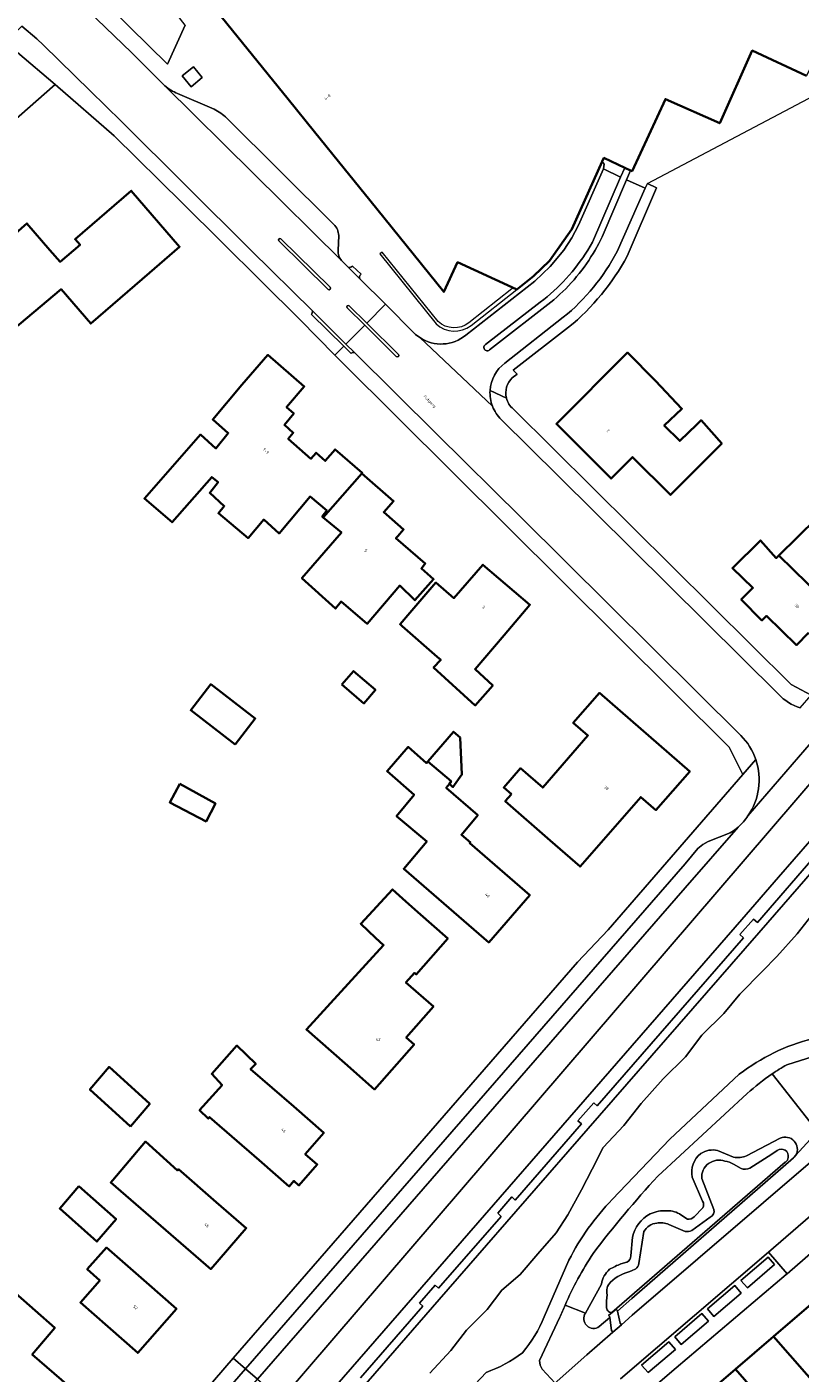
# Model space of a CAD drawing. Header units: metres. Extents: x 197700 to 204338, y 317132 to 325229.
# Tile 699 of 1056: x 202374 to 202471, y 319359 to 319528. Entities that reach past the tile are written whole.
import ezdxf
from ezdxf.enums import TextEntityAlignment as Align

# ---------------------------------------------------------------- set-up
doc = ezdxf.new("R2010")
doc.units = ezdxf.units.M
for name, color, linetype, lineweight in [('B-WE-GR-BEPLANTING_CULTUUR_BODEMBEDEKKER-GV', 90, 'Continuous', 18), ('B-WE-GR-BEPLANTING_CULTUUR_BOSPLANTSOEN-GV', 90, 'Continuous', 18), ('B-WE-GR-BEPLANTING_CULTUUR_HEESTERS-GV', 90, 'Continuous', 18), ('B-WE-GR-BEPLANTING_CULTUUR_VASTE PLANTENVAK-GV', 90, 'Continuous', 18), ('B-WE-IE-TERREINAFSCHEIDING_KUNSTMATIG_MUUR-G', 90, 'IE-TERREINAFSCHEIDING-KUNSTMATIG-DICHT', 18), ('B-WE-OG-BEBOUWING-GV', 7, 'Continuous', 35), ('B-WE-OG-BEBOUWING-T18', 10, 'Continuous', 18), ('B-WE-OG-TERREIN_CULTUURSCHEIDING-GV', 7, 'Continuous', 18), ('B-WE-OG-TERREIN_ERF-GV', 7, 'Continuous', 18), ('B-WE-OG-TOPOGRAFIE-T18', 10, 'Continuous', 18), ('B-WE-OG-WATER_MEER-GV', 140, 'Continuous', 18), ('B-WE-VH-ONVERHARD-GV', 252, 'Continuous', 18), ('B-WE-VH-VERHARDING_ASFALT-GV', 252, 'Continuous', 18), ('B-WE-VH-VERHARDING_BETONSTRAATSTEEN-GV', 252, 'Continuous', 18), ('B-WE-VH-VERHARDING_GESLOTEN-GV', 252, 'Continuous', 18), ('B-WE-VH-VERHARDING_OPEN-GV', 252, 'Continuous', 18), ('B-WE-VH-VERHARDING_STRAATBAKSTEEN-GV', 252, 'Continuous', 18), ('B-WE-VH-VERHARDING_TEGEL-GV', 252, 'Continuous', 18)]:
    doc.layers.add(name, color=color, linetype=linetype, lineweight=lineweight)
doc.styles.add('NLCS-ISO-M200-T18', font='NLCS-ISO.ttf', dxfattribs={"height": 0.36})
doc.linetypes.add('IE-TERREINAFSCHEIDING-KUNSTMATIG-DICHT', pattern='A,8,-1,[82,NLCS.SHX,S=0.75,R=90,X=0,Y=0],-1', length=10)

msp = doc.modelspace()

# ---------------------------------------------------------------- linework, layer by layer
at = {"layer": 'B-WE-GR-BEPLANTING_CULTUUR_BODEMBEDEKKER-GV'}
for points in [[(202467.813, 319396.549), (202473.531, 319389.329), (202475.011, 319387.461), (202486.986, 319397.719), (202488.525, 319399)], [(202476.302, 319399.776), (202469.674, 319397.713)], [(202468.843, 319388.491), (202464.611, 319386.275)], [(202462.988, 319386.091), (202460.981, 319386.927)], [(202465.033, 319384.73), (202467.802, 319386.466), (202468.454, 319386.949)], [(202469.531, 319385.501), (202469.451, 319385.46), (202447.681, 319366.609)], [(202448.394, 319366.784), (202450.195, 319368.338), (202470.506, 319386.015), (202470.616, 319386.117), (202470.785, 319386.307), (202470.8, 319386.332), (202470.814, 319386.358)], [(202462.966, 319385.226), (202463.928, 319384.658)], [(202457.798, 319383.576), (202459.098, 319380.556)], [(202460.496, 319379.543), (202458.982, 319383.418)], [(202459.111, 319379.748), (202458.052, 319378.598)], [(202457.193, 319378.31), (202456.372, 319378.858)], [(202457.748, 319376.877), (202460.048, 319378.568)], [(202451.096, 319372.741), (202451.73, 319376.748)], [(202454.851, 319377.637), (202456.909, 319376.766)], [(202450.272, 319376.06), (202450.069, 319373.701)], [(202449.593, 319372.934), (202448.838, 319372.717)], [(202450.184, 319371.808), (202450.688, 319372.063)], [(202446.398, 319370.164), (202444.387, 319366.527)], [(202446.116, 319364.819), (202447.448, 319365.968), (202447.436, 319366.064), (202447.287, 319366.23), (202448.224, 319367.03), (202448.369, 319366.898), (202448.394, 319366.784)]]:
    msp.add_lwpolyline(points, dxfattribs=at)
for points in [[(202469.674, 319397.713, 0.0201383), (202467.813, 319396.549)], [(202470.814, 319386.358, 0.7144084), (202468.843, 319388.491)], [(202458.876, 319386.552, 0.2993968), (202457.798, 319383.576)], [(202460.981, 319386.927, 0.2155554), (202458.876, 319386.552)], [(202468.454, 319386.949, -0.6780835), (202469.848, 319386.049)], [(202458.982, 319383.418, -0.5433493), (202461.908, 319385.595)], [(202461.908, 319385.595, -0.0894591), (202462.966, 319385.226)], [(202464.611, 319386.275, -0.1405601), (202462.988, 319386.091)], [(202463.928, 319384.658, 0.1771561), (202465.033, 319384.73)], [(202469.848, 319386.049, -0.2071468), (202469.531, 319385.501)], [(202459.098, 319380.556, -0.2958369), (202459.111, 319379.748)], [(202452.498, 319378.974, 0.2134917), (202450.272, 319376.06)], [(202454.654, 319379.374, 0.1219705), (202452.498, 319378.974)], [(202456.372, 319378.858, 0.1594404), (202454.654, 319379.374)], [(202458.052, 319378.598, -0.1909217), (202457.193, 319378.31)], [(202460.048, 319378.568, 0.3906769), (202460.496, 319379.543)], [(202451.73, 319376.748, -0.2582111), (202453.332, 319377.817)], [(202453.332, 319377.817, -0.1734703), (202454.851, 319377.637)], [(202456.909, 319376.766, 0.1399997), (202457.748, 319376.877)], [(202450.069, 319373.701, -0.3493618), (202449.593, 319372.934)], [(202447.408, 319372.033, 0.1703363), (202446.398, 319370.164)], [(202448.838, 319372.717, 0.0254368), (202447.408, 319372.033)], [(202447.526, 319370.424, -0.1242047), (202450.184, 319371.808)], [(202450.688, 319372.063, 0.1526008), (202451.096, 319372.741)], [(202447.11, 319368.81, -0.2718073), (202447.526, 319370.424)], [(202447.027, 319367.309, -0.0472678), (202447.11, 319368.81)], [(202444.387, 319366.527, 0.8411558), (202446.116, 319364.819)], [(202447.681, 319366.609, -0.4815833), (202447.027, 319367.309)]]:
    msp.add_lwpolyline(points, format="xyb", dxfattribs=at)
for points in [[(202448.394, 319366.784), (202448.733, 319365.257), (202448.893, 319365.069), (202450.26, 319366.258), (202475.011, 319387.461), (202473.531, 319389.329), (202470.814, 319386.358), (202470.8, 319386.332), (202470.785, 319386.307), (202470.616, 319386.117), (202470.506, 319386.015), (202450.195, 319368.338)], [(202448.394, 319366.784), (202448.369, 319366.898), (202448.224, 319367.03), (202447.287, 319366.23), (202447.436, 319366.064), (202447.448, 319365.968), (202447.652, 319364.326), (202447.809, 319364.126), (202448.893, 319365.069), (202448.733, 319365.257)]]:
    msp.add_lwpolyline(points, close=True, dxfattribs=at)
at = {"layer": 'B-WE-GR-BEPLANTING_CULTUUR_BOSPLANTSOEN-GV'}
for points in [[(202475.15, 319424.607), (202466.172, 319414.28), (202446.144, 319391.34), (202435.648, 319379.26), (202426, 319368.214), (202416.266, 319356.999)], [(202424.824, 319358.975), (202427.455, 319361.808), (202429.435, 319364.389), (202432.017, 319366.975), (202433.889, 319369.385), (202436.181, 319371.387), (202438.401, 319373.952), (202440.715, 319376.618), (202442.156, 319378.877), (202443.893, 319381.988), (202445.203, 319384.577), (202446.622, 319387.296), (202449.207, 319390.091), (202451.359, 319392.858), (202454.152, 319395.915), (202456.964, 319398.698), (202459.012, 319401.409), (202461.777, 319404.154), (202463.757, 319406.579), (202466.611, 319409.434), (202468.409, 319411.311), (202470.992, 319414.154), (202472.829, 319416.465)]]:
    msp.add_lwpolyline(points, dxfattribs=at)
at = {"layer": 'B-WE-GR-BEPLANTING_CULTUUR_HEESTERS-GV'}
for points in [[(202467.813, 319396.549, 0.0362305), (202464.7, 319394.079)], [(202468.843, 319388.491, -0.7144084), (202470.814, 319386.358)], [(202457.798, 319383.576, -0.2993968), (202458.876, 319386.552)], [(202458.876, 319386.552, -0.2155554), (202460.981, 319386.927)], [(202462.988, 319386.091, 0.1405601), (202464.611, 319386.275)], [(202453.472, 319383.709, 0.0245417), (202445.342, 319373.995)], [(202459.111, 319379.748, 0.2958369), (202459.098, 319380.556)], [(202450.272, 319376.06, -0.2134917), (202452.498, 319378.974)], [(202452.498, 319378.974, -0.1219705), (202454.654, 319379.374)], [(202454.654, 319379.374, -0.1594404), (202456.372, 319378.858)], [(202457.193, 319378.31, 0.1909217), (202458.052, 319378.598)], [(202445.342, 319373.995, 0.0429588), (202441.816, 319367.517)], [(202449.593, 319372.934, 0.3493618), (202450.069, 319373.701)], [(202446.398, 319370.164, -0.1703363), (202447.408, 319372.033)], [(202447.408, 319372.033, -0.0254368), (202448.838, 319372.717)], [(202441.816, 319367.517, 0.0092169), (202441.182, 319365.991)], [(202446.116, 319364.819, -0.8411558), (202444.387, 319366.527)], [(202438.626, 319360.56, 0.1575329), (202438.943, 319359.496)]]:
    msp.add_lwpolyline(points, format="xyb", dxfattribs=at)
for points in [[(202470.814, 319386.358), (202473.531, 319389.329), (202467.813, 319396.549)], [(202464.7, 319394.079), (202453.472, 319383.709)], [(202464.611, 319386.275), (202468.843, 319388.491)], [(202460.981, 319386.927), (202462.988, 319386.091)], [(202459.098, 319380.556), (202457.798, 319383.576)], [(202458.052, 319378.598), (202459.111, 319379.748)], [(202456.372, 319378.858), (202457.193, 319378.31)], [(202450.069, 319373.701), (202450.272, 319376.06)], [(202448.838, 319372.717), (202449.593, 319372.934)], [(202441.816, 319367.517), (202444.387, 319366.527), (202446.398, 319370.164)], [(202444.387, 319366.527), (202441.816, 319367.517)], [(202441.182, 319365.991), (202438.626, 319360.56)], [(202438.943, 319359.496), (202440.556, 319357.725), (202440.807, 319357.959), (202444.539, 319361.282), (202447.809, 319364.126), (202447.652, 319364.326), (202447.448, 319365.968), (202446.116, 319364.819)]]:
    msp.add_lwpolyline(points, dxfattribs=at)
at = {"layer": 'B-WE-GR-BEPLANTING_CULTUUR_VASTE PLANTENVAK-GV'}
msp.add_lwpolyline([(202394.097, 319528.227), (202388.531, 319535.481), (202384.762, 319530.327), (202391.881, 319523.356)], close=True, dxfattribs=at)
at = {"layer": 'B-WE-IE-TERREINAFSCHEIDING_KUNSTMATIG_MUUR-G'}
for points in [[(202384.762, 319530.327), (202391.881, 319523.356), (202394.097, 319528.227)], [(202452.169, 319508.358), (202480.661, 319523.395), (202482.838, 319527.994)], [(202425.876, 319491.039), (202418.857, 319499.742), (202418.564, 319499.501), (202425.617, 319490.717)], [(202435.15, 319495.316), (202435.117, 319495.11), (202429.744, 319490.855)], [(202430.022, 319490.507), (202435.743, 319495.043)]]:
    msp.add_lwpolyline(points, dxfattribs=at)
for points in [[(202425.617, 319490.717, 0.3541498), (202430.022, 319490.507)], [(202429.744, 319490.855, -0.3696998), (202425.876, 319491.039)]]:
    msp.add_lwpolyline(points, format="xyb", dxfattribs=at)
at = {"layer": 'B-WE-OG-BEBOUWING-GV'}
msp.add_lwpolyline([(202396.803, 319531.589), (202407.024, 319518.95), (202410.344, 319514.845), (202414.055, 319510.255), (202417.301, 319506.241), (202426.596, 319494.747), (202428.312, 319498.469), (202435.15, 319495.316), (202435.743, 319495.043), (202437.846, 319496.716), (202439.846, 319498.66), (202442.66, 319502.599), (202446.498, 319511.11), (202446.699, 319511.555), (202449.321, 319510.337), (202450.039, 319510.004), (202450.235, 319509.913), (202454.417, 319518.957), (202461.256, 319515.917), (202465.34, 319525.044), (202472.153, 319521.88)], dxfattribs=at)
for points in [[(202389.616, 319497.137), (202393.401, 319500.405), (202387.322, 319507.444), (202380.272, 319501.355), (202380.892, 319500.653), (202378.389, 319498.528), (202377.112, 319500), (202374.213, 319503.338), (202370.369, 319500), (202369.798, 319499.505), (202369.456, 319499.876), (202365.519, 319496.474), (202365.811, 319496.15), (202361.42, 319492.28), (202364.772, 319488.476), (202365.001, 319488.684), (202369.21, 319492.214), (202371.126, 319489.933), (202371.658, 319489.3), (202378.516, 319495.065), (202382.231, 319490.761)], [(202411.452, 319466.42), (202416.283, 319471.927), (202416.35, 319472.013), (202412.938, 319474.961), (202411.703, 319473.53), (202410.54, 319474.55), (202409.885, 319473.802), (202407.043, 319476.308), (202407.686, 319477.058), (202406.576, 319478.039), (202407.748, 319479.476), (202406.848, 319480.272), (202409.047, 319482.872), (202404.498, 319486.83), (202401.216, 319483.059), (202397.555, 319478.73), (202399.521, 319477.023), (202397.952, 319475.084), (202396.005, 319476.836), (202388.979, 319468.794), (202392.457, 319465.823), (202397.447, 319471.485), (202398.229, 319470.843), (202397.192, 319469.509), (202399.001, 319467.854), (202398.285, 319466.959), (202402.006, 319463.834), (202403.961, 319466.162), (202405.901, 319464.423), (202409.799, 319469.051), (202411.89, 319467.307), (202411.326, 319466.525)], [(202458.586, 319472.786), (202461.494, 319475.7), (202458.897, 319478.626), (202458.355, 319478.099), (202456.229, 319476.031), (202454.268, 319477.987), (202456.489, 319480.079), (202453.184, 319483.585), (202449.643, 319487.116), (202440.725, 319478.173), (202447.608, 319471.309), (202450.291, 319473.999), (202455.055, 319469.247)], [(202416.283, 319471.927), (202411.452, 319466.42), (202413.719, 319464.54), (202408.77, 319458.806), (202412.979, 319454.978), (202413.69, 319455.861), (202416.979, 319453.07), (202421.047, 319457.862), (202422.963, 319456.025), (202425.302, 319458.669), (202423.767, 319460.027), (202424.253, 319460.632), (202420.581, 319463.821), (202420.8, 319464.068), (202421.528, 319464.891), (202419.37, 319466.8), (202419.041, 319467.091), (202420.275, 319468.48)], [(202478.007, 319457.654), (202479.535, 319459.212), (202475.788, 319462.889), (202476.348, 319463.46), (202473.743, 319466.015), (202473.44, 319466.312), (202468.669, 319461.643), (202475.866, 319454.613), (202478.437, 319457.232)], [(202472.415, 319451.956), (202472.845, 319451.534), (202475.866, 319454.613), (202468.669, 319461.643), (202468.351, 319461.331), (202466.35, 319463.53), (202462.844, 319460.064), (202465.407, 319457.583), (202463.942, 319456.135), (202466.546, 319453.502), (202467.114, 319454.065), (202470.888, 319450.4)], [(202434.151, 319451.652), (202437.397, 319455.455), (202431.507, 319460.481), (202427.852, 319456.296), (202425.594, 319458.237), (202422.334, 319454.446), (202421.094, 319453.004), (202421.356, 319452.775), (202425.749, 319448.928), (202426.194, 319448.538), (202425.312, 319447.591), (202430.537, 319442.814), (202432.728, 319445.331), (202430.511, 319447.388)], [(202413.797, 319445.446), (202416.554, 319443.076), (202418.004, 319444.763), (202415.247, 319447.132)], [(202400.38, 319437.902), (202402.904, 319441.164), (202397.321, 319445.485), (202394.796, 319442.223)], [(202435.087, 319431.692), (202434.298, 319430.785), (202439.945, 319425.864), (202443.714, 319422.579), (202451.335, 319431.321), (202453.222, 319429.673), (202457.473, 319434.537), (202446.137, 319444.395), (202442.856, 319440.623), (202444.69, 319439.029), (202439.018, 319432.507), (202437.184, 319434.102), (202436.221, 319434.94), (202434.124, 319432.531)], [(202427.316, 319432.968), (202427.736, 319432.573), (202428.853, 319434.147), (202428.629, 319438.79), (202427.797, 319439.512), (202424.578, 319435.767), (202427.498, 319433.306)], [(202433.606, 319422.282), (202429.852, 319425.529), (202429.922, 319425.604), (202428.799, 319426.575), (202430.855, 319429.025), (202426.9, 319432.488), (202427.316, 319432.968), (202427.498, 319433.306), (202424.578, 319435.767), (202424.415, 319435.578), (202422.114, 319437.616), (202419.456, 319434.567), (202422.861, 319431.611), (202420.666, 319428.918), (202424.447, 319425.727), (202421.548, 319422.304), (202428.456, 319416.329), (202432.237, 319413.058), (202437.387, 319419.01)], [(202393.423, 319432.966), (202392.17, 319430.648), (202396.736, 319428.248), (202397.891, 319430.518)], [(202414.139, 319397.914), (202417.894, 319394.612), (202422.849, 319400.247), (202421.873, 319401.105), (202425.283, 319404.998), (202421.837, 319408.03), (202422.9, 319409.239), (202423.125, 319409.041), (202427.088, 319413.546), (202423.333, 319416.848), (202421.817, 319418.181), (202420.133, 319419.712), (202416.15, 319415.416), (202418.002, 319413.628), (202419.016, 319412.737), (202412.352, 319405.452), (202409.327, 319402.145)], [(202407.732, 319392.443), (202402.311, 319397.153), (202402.965, 319397.817), (202400.598, 319400.109), (202397.446, 319396.555), (202398.735, 319395.143), (202395.92, 319391.984), (202397.005, 319390.943), (202397.135, 319391.141), (202403.389, 319385.71), (202407.164, 319382.431), (202407.753, 319383.123), (202408.397, 319382.561), (202410.685, 319385.182), (202409.182, 319386.489), (202411.506, 319389.163)], [(202387.233, 319389.948), (202389.648, 319392.795), (202384.55, 319397.436), (202382.136, 319394.589)], [(202385.001, 319383.227), (202384.747, 319382.93), (202393.534, 319375.314), (202397.312, 319372.039), (202401.782, 319377.194), (202398.004, 319380.469), (202393.254, 319384.586), (202393.121, 319384.443), (202389.129, 319388.053)], [(202380.737, 319382.458), (202378.339, 319379.643), (202383.02, 319375.503), (202385.419, 319378.32)], [(202389.242, 319370.36), (202384.229, 319374.752), (202381.79, 319372.017), (202383.377, 319370.602), (202380.95, 319367.832), (202384.388, 319364.82), (202388.149, 319361.525), (202393.003, 319367.065)], [(202378.564, 319358.138), (202374.893, 319361.344), (202377.707, 319364.675), (202372.805, 319369.036), (202369.229, 319364.848), (202370.936, 319363.298), (202365.442, 319356.426), (202368.267, 319353.875), (202369.165, 319355.072), (202372.964, 319351.752), (202376.741, 319348.452), (202382.33, 319354.849)], [(202472.746, 319367.642), (202468.022, 319363.595), (202474.291, 319356.438), (202476.534, 319358.52), (202475.448, 319359.798), (202477.783, 319361.763), (202475.999, 319363.845)], [(202469.474, 319352.346), (202471.934, 319354.492), (202476.175, 319349.517), (202478.262, 319351.444), (202474.291, 319356.438), (202468.022, 319363.595), (202463.237, 319359.496)], [(202470.558, 319339.977), (202469.172, 319343.245), (202464.848, 319348.31), (202465.008, 319348.45), (202469.474, 319352.346), (202463.237, 319359.496), (202458.733, 319355.637), (202455.388, 319352.771), (202462.587, 319336.459), (202467.178, 319338.485)]]:
    msp.add_lwpolyline(points, close=True, dxfattribs=at)
at = {"layer": 'B-WE-OG-TERREIN_CULTUURSCHEIDING-GV'}
for points in [[(202416.266, 319356.999), (202426, 319368.214), (202435.648, 319379.26), (202446.144, 319391.34), (202466.172, 319414.28), (202475.15, 319424.607), (202474.691, 319425.019), (202487.272, 319439.411), (202490.06, 319442.518), (202490.512, 319442.165), (202500.504, 319453.292), (202504.477, 319457.568), (202510.493, 319463.978), (202515.328, 319468.968), (202520.979, 319474.728), (202522.551, 319476.268), (202523.377, 319477.068), (202529.202, 319482.154), (202535.209, 319486.519), (202536.861, 319487.495), (202534.891, 319487.524)], [(202473.75, 319424.521), (202465.971, 319415.574), (202465.488, 319415.977), (202463.789, 319414.054), (202464.252, 319413.649), (202445.856, 319392.531), (202445.42, 319392.913), (202443.422, 319390.668), (202443.869, 319390.266), (202435.571, 319380.698), (202435.134, 319381.105), (202433.354, 319379.072), (202433.774, 319378.664), (202425.919, 319369.644), (202425.493, 319370.034), (202423.517, 319367.782), (202423.958, 319367.389), (202416.141, 319358.381)], [(202472.829, 319416.465), (202470.992, 319414.154), (202468.409, 319411.311), (202466.611, 319409.434), (202463.757, 319406.579), (202461.777, 319404.154), (202459.012, 319401.409), (202456.964, 319398.698), (202454.152, 319395.915), (202451.359, 319392.858), (202449.207, 319390.091), (202446.622, 319387.296), (202445.203, 319384.577), (202443.893, 319381.988), (202442.156, 319378.877), (202440.715, 319376.618), (202438.401, 319373.952), (202436.181, 319371.387), (202433.889, 319369.385), (202432.017, 319366.975), (202429.435, 319364.389), (202427.455, 319361.808), (202424.824, 319358.975)], [(202447.75, 319380.801), (202454.984, 319388.368), (202463.698, 319396.514)], [(202439.198, 319366.073), (202442.291, 319373.148)], [(202423.575, 319350.214), (202431.902, 319359.08)]]:
    msp.add_lwpolyline(points, dxfattribs=at)
for points in [[(202463.698, 319396.514, -0.1005168), (202472.863, 319400.975)], [(202442.291, 319373.148, -0.0730591), (202447.75, 319380.801)], [(202436.457, 319361.542, 0.0809663), (202439.198, 319366.073)], [(202431.902, 319359.08, 0.0775296), (202436.457, 319361.542)]]:
    msp.add_lwpolyline(points, format="xyb", dxfattribs=at)
at = {"layer": 'B-WE-OG-TERREIN_ERF-GV'}
for points in [[(202509.363, 319535.918), (202490.554, 319544.521), (202483.109, 319527.87), (202482.838, 319527.994), (202476.506, 319530.885), (202472.153, 319521.88), (202465.34, 319525.044), (202461.256, 319515.917), (202454.417, 319518.957), (202450.235, 319509.913), (202450.039, 319510.004), (202449.533, 319508.817), (202451.878, 319507.785), (202452.169, 319508.358), (202453.298, 319507.791), (202449.64, 319499.228)], [(202435.321, 319480.039), (202470.205, 319445.445), (202472.714, 319444.124), (202481.641, 319453.948), (202485.896, 319458.599), (202492.681, 319466.313), (202502.156, 319476.25), (202509.248, 319483.576), (202514.759, 319488.744), (202520.063, 319493.307), (202522.46, 319495.086), (202529.793, 319500.799), (202536.322, 319505.605), (202541.338, 319508.306), (202550.346, 319513.145), (202551.552, 319513.547), (202557.624, 319515.688), (202558.291, 319515.923), (202565.8, 319518.553), (202566.22, 319523.508), (202567.028, 319533.046), (202567.08, 319533.66)], [(202400.147, 319360.862), (202443.369, 319410.565), (202447.216, 319414.657), (202464.159, 319434.129), (202462.42, 319437.594), (202413.76, 319485.919), (202412.911, 319486.781), (202408.539, 319491.222), (202393.743, 319505.865), (202385.197, 319514.353), (202377.756, 319520.78), (202352.289, 319498.391), (202352.238, 319498.389), (202346.227, 319492.068), (202343.741, 319488.957), (202336.684, 319478.268)], [(202442.266, 319490.298), (202435.312, 319484.92), (202435.821, 319484.423), (202435.187, 319483.95)], [(202326.92, 319431.349), (202326.72, 319431.349), (202326.512, 319424.827), (202326.144, 319413.269), (202325.97, 319407.809), (202326.225, 319407.774), (202325.488, 319380.222), (202325.105, 319380.183), (202323.927, 319342.023), (202322.48, 319295.154), (202335.579, 319289.442), (202337.532, 319288.59), (202338.344, 319289.533), (202339.513, 319290.892), (202356.672, 319310.532), (202356.558, 319310.665), (202363.012, 319318.078), (202394.379, 319354.229), (202400.147, 319360.862)], [(202518.783, 319356.946), (202508.733, 319379.914), (202502.454, 319394.263), (202502.299, 319394.562), (202499.636, 319395.511), (202497.885, 319395.872), (202494.014, 319392.411), (202489.679, 319388.695), (202480.657, 319380.917), (202476.519, 319377.35), (202469.698, 319371.469), (202469.588, 319371.375), (202455.758, 319359.637), (202450.242, 319354.936)]]:
    msp.add_lwpolyline(points, dxfattribs=at)
for points in [[(202364.772, 319488.476), (202361.42, 319492.28), (202365.811, 319496.15), (202365.519, 319496.474), (202369.456, 319499.876), (202369.798, 319499.505), (202370.369, 319500), (202374.213, 319503.338), (202377.112, 319500), (202378.389, 319498.528), (202380.892, 319500.653), (202380.272, 319501.355), (202387.322, 319507.444), (202393.401, 319500.405), (202389.616, 319497.137), (202382.231, 319490.761), (202378.516, 319495.065), (202371.658, 319489.3), (202371.126, 319489.933), (202369.21, 319492.214), (202365.001, 319488.684)], [(202397.555, 319478.73), (202401.216, 319483.059), (202404.498, 319486.83), (202409.047, 319482.872), (202406.848, 319480.272), (202407.748, 319479.476), (202406.576, 319478.039), (202407.686, 319477.058), (202407.043, 319476.308), (202409.885, 319473.802), (202410.54, 319474.55), (202411.703, 319473.53), (202412.938, 319474.961), (202416.35, 319472.013), (202416.283, 319471.927), (202420.275, 319468.48), (202419.041, 319467.091), (202419.37, 319466.8), (202421.528, 319464.891), (202420.8, 319464.068), (202420.581, 319463.821), (202424.253, 319460.632), (202423.767, 319460.027), (202425.302, 319458.669), (202422.963, 319456.025), (202421.047, 319457.862), (202416.979, 319453.07), (202413.69, 319455.861), (202412.979, 319454.978), (202408.77, 319458.806), (202413.719, 319464.54), (202411.452, 319466.42), (202411.326, 319466.525), (202411.89, 319467.307), (202409.799, 319469.051), (202405.901, 319464.423), (202403.961, 319466.162), (202402.006, 319463.834), (202398.285, 319466.959), (202399.001, 319467.854), (202397.192, 319469.509), (202398.229, 319470.843), (202397.447, 319471.485), (202392.457, 319465.823), (202388.979, 319468.794), (202396.005, 319476.836), (202397.952, 319475.084), (202399.521, 319477.023)], [(202461.494, 319475.7), (202458.586, 319472.786), (202455.055, 319469.247), (202450.291, 319473.999), (202447.608, 319471.309), (202440.725, 319478.173), (202449.643, 319487.116), (202453.184, 319483.585), (202456.489, 319480.079), (202454.268, 319477.987), (202456.229, 319476.031), (202458.355, 319478.099), (202458.897, 319478.626)], [(202473.743, 319466.015), (202476.348, 319463.46), (202475.788, 319462.889), (202479.535, 319459.212), (202478.007, 319457.654), (202478.437, 319457.232), (202475.866, 319454.613), (202472.845, 319451.534), (202472.415, 319451.956), (202470.888, 319450.4), (202467.114, 319454.065), (202466.546, 319453.502), (202463.942, 319456.135), (202465.407, 319457.583), (202462.844, 319460.064), (202466.35, 319463.53), (202468.351, 319461.331), (202468.669, 319461.643), (202473.44, 319466.312)], [(202422.334, 319454.446), (202425.594, 319458.237), (202427.852, 319456.296), (202431.507, 319460.481), (202437.397, 319455.455), (202434.151, 319451.652), (202430.511, 319447.388), (202432.728, 319445.331), (202430.537, 319442.814), (202425.312, 319447.591), (202426.194, 319448.538), (202425.749, 319448.928), (202421.356, 319452.775), (202421.094, 319453.004)], [(202416.554, 319443.076), (202413.797, 319445.446), (202415.247, 319447.132), (202418.004, 319444.763)], [(202400.38, 319437.902), (202394.796, 319442.223), (202397.321, 319445.485), (202402.904, 319441.164)], [(202439.945, 319425.864), (202434.298, 319430.785), (202435.087, 319431.692), (202434.124, 319432.531), (202436.221, 319434.94), (202437.184, 319434.102), (202439.018, 319432.507), (202444.69, 319439.029), (202442.856, 319440.623), (202446.137, 319444.395), (202457.473, 319434.537), (202453.222, 319429.673), (202451.335, 319431.321), (202443.714, 319422.579)], [(202428.799, 319426.575), (202429.922, 319425.604), (202429.852, 319425.529), (202433.606, 319422.282), (202437.387, 319419.01), (202432.237, 319413.058), (202428.456, 319416.329), (202421.548, 319422.304), (202424.447, 319425.727), (202420.666, 319428.918), (202422.861, 319431.611), (202419.456, 319434.567), (202422.114, 319437.616), (202424.415, 319435.578), (202424.578, 319435.767), (202427.797, 319439.512), (202428.629, 319438.79), (202428.853, 319434.147), (202427.736, 319432.573), (202427.316, 319432.968), (202426.9, 319432.488), (202430.855, 319429.025)], [(202393.423, 319432.966), (202397.891, 319430.518), (202396.736, 319428.248), (202392.17, 319430.648)], [(202423.333, 319416.848), (202427.088, 319413.546), (202423.125, 319409.041), (202422.9, 319409.239), (202421.837, 319408.03), (202425.283, 319404.998), (202421.873, 319401.105), (202422.849, 319400.247), (202417.894, 319394.612), (202414.139, 319397.914), (202409.327, 319402.145), (202412.352, 319405.452), (202419.016, 319412.737), (202418.002, 319413.628), (202416.15, 319415.416), (202420.133, 319419.712), (202421.817, 319418.181)], [(202403.389, 319385.71), (202397.135, 319391.141), (202397.005, 319390.943), (202395.92, 319391.984), (202398.735, 319395.143), (202397.446, 319396.555), (202400.598, 319400.109), (202402.965, 319397.817), (202402.311, 319397.153), (202407.732, 319392.443), (202411.506, 319389.163), (202409.182, 319386.489), (202410.685, 319385.182), (202408.397, 319382.561), (202407.753, 319383.123), (202407.164, 319382.431)], [(202387.233, 319389.948), (202382.136, 319394.589), (202384.55, 319397.436), (202389.648, 319392.795)], [(202393.534, 319375.314), (202384.747, 319382.93), (202385.001, 319383.227), (202389.129, 319388.053), (202393.121, 319384.443), (202393.254, 319384.586), (202398.004, 319380.469), (202401.782, 319377.194), (202397.312, 319372.039)], [(202380.737, 319382.458), (202385.419, 319378.32), (202383.02, 319375.503), (202378.339, 319379.643)], [(202384.229, 319374.752), (202389.242, 319370.36), (202393.003, 319367.065), (202388.149, 319361.525), (202384.388, 319364.82), (202380.95, 319367.832), (202383.377, 319370.602), (202381.79, 319372.017)], [(202374.893, 319361.344), (202378.564, 319358.138), (202382.33, 319354.849), (202376.741, 319348.452), (202372.964, 319351.752), (202369.165, 319355.072), (202368.267, 319353.875), (202365.442, 319356.426), (202370.936, 319363.298), (202369.229, 319364.848), (202372.805, 319369.036), (202377.707, 319364.675)], [(202474.291, 319356.438), (202478.262, 319351.444), (202476.175, 319349.517), (202471.934, 319354.492), (202469.474, 319352.346), (202465.008, 319348.45), (202464.848, 319348.31), (202469.172, 319343.245), (202470.558, 319339.977), (202467.178, 319338.485), (202462.587, 319336.459), (202455.388, 319352.771), (202458.733, 319355.637), (202463.237, 319359.496), (202468.022, 319363.595), (202472.746, 319367.642), (202475.999, 319363.845), (202477.783, 319361.763), (202475.448, 319359.798), (202476.534, 319358.52)]]:
    msp.add_lwpolyline(points, close=True, dxfattribs=at)
for points in [[(202449.64, 319499.228, -0.0951907), (202442.266, 319490.298)], [(202435.187, 319483.95, 0.2699159), (202434.452, 319481.42)], [(202434.452, 319481.42, 0.1600077), (202435.321, 319480.039)]]:
    msp.add_lwpolyline(points, format="xyb", dxfattribs=at)
at = {"layer": 'B-WE-OG-WATER_MEER-GV'}
for points in [[(202468.454, 319386.949), (202467.802, 319386.466), (202465.033, 319384.73)], [(202447.681, 319366.609), (202469.451, 319385.46), (202469.531, 319385.501)], [(202463.928, 319384.658), (202462.966, 319385.226)], [(202458.982, 319383.418), (202460.496, 319379.543)], [(202460.048, 319378.568), (202457.748, 319376.877)], [(202451.73, 319376.748), (202451.096, 319372.741)], [(202456.909, 319376.766), (202454.851, 319377.637)], [(202450.688, 319372.063), (202450.184, 319371.808)]]:
    msp.add_lwpolyline(points, dxfattribs=at)
for points in [[(202469.848, 319386.049, 0.6780835), (202468.454, 319386.949)], [(202461.908, 319385.595, 0.5433493), (202458.982, 319383.418)], [(202462.966, 319385.226, 0.0894591), (202461.908, 319385.595)], [(202465.033, 319384.73, -0.1771561), (202463.928, 319384.658)], [(202469.531, 319385.501, 0.2071468), (202469.848, 319386.049)], [(202460.496, 319379.543, -0.3906769), (202460.048, 319378.568)], [(202453.332, 319377.817, 0.2582111), (202451.73, 319376.748)], [(202454.851, 319377.637, 0.1734703), (202453.332, 319377.817)], [(202457.748, 319376.877, -0.1399997), (202456.909, 319376.766)], [(202450.184, 319371.808, 0.1242047), (202447.526, 319370.424)], [(202451.096, 319372.741, -0.1526008), (202450.688, 319372.063)], [(202447.526, 319370.424, 0.2718073), (202447.11, 319368.81)], [(202447.11, 319368.81, 0.0472678), (202447.027, 319367.309)], [(202447.027, 319367.309, 0.4815833), (202447.681, 319366.609)]]:
    msp.add_lwpolyline(points, format="xyb", dxfattribs=at)
at = {"layer": 'B-WE-VH-ONVERHARD-GV'}
msp.add_lwpolyline([(202394.854, 319520.509), (202396.251, 319521.649), (202395.159, 319522.996), (202393.733, 319521.89)], close=True, dxfattribs=at)
for points in [[(202472.863, 319400.975, 0.1005168), (202463.698, 319396.514)], [(202464.7, 319394.079, -0.0362305), (202467.813, 319396.549)], [(202467.813, 319396.549, -0.0201383), (202469.674, 319397.713)], [(202445.342, 319373.995, -0.0245417), (202453.472, 319383.709)], [(202447.75, 319380.801, 0.0730591), (202442.291, 319373.148)], [(202441.816, 319367.517, -0.0429588), (202445.342, 319373.995)], [(202441.182, 319365.991, -0.0092169), (202441.816, 319367.517)], [(202439.198, 319366.073, -0.0809663), (202436.457, 319361.542)], [(202436.457, 319361.542, -0.0775296), (202431.902, 319359.08)], [(202438.943, 319359.496, -0.1575329), (202438.626, 319360.56)]]:
    msp.add_lwpolyline(points, format="xyb", dxfattribs=at)
for points in [[(202469.674, 319397.713), (202476.302, 319399.776)], [(202463.698, 319396.514), (202454.984, 319388.368), (202447.75, 319380.801)], [(202453.472, 319383.709), (202464.7, 319394.079)], [(202442.291, 319373.148), (202439.198, 319366.073)], [(202438.626, 319360.56), (202441.182, 319365.991)], [(202435.357, 319357.173), (202437.865, 319355.208), (202440.556, 319357.725), (202438.943, 319359.496)], [(202431.902, 319359.08), (202423.575, 319350.214)]]:
    msp.add_lwpolyline(points, dxfattribs=at)
at = {"layer": 'B-WE-VH-VERHARDING_ASFALT-GV'}
for points in [[(202414.689, 319493.001), (202416.903, 319490.819), (202419.244, 319493.186), (202416.071, 319496.347), (202414.558, 319497.853), (202413.718, 319498.69), (202391.548, 319520.625), (202387.34, 319524.789), (202381.927, 319530.013)], [(202373.587, 319528.114), (202375.447, 319526.499), (202376.324, 319525.725), (202382.178, 319519.989), (202386.089, 319516.141), (202402.365, 319500), (202410.077, 319492.365), (202414.299, 319488.185), (202416.654, 319490.567), (202414.454, 319492.757)], [(202444.661, 319499.969), (202445.27, 319500.993), (202448.793, 319509.162), (202446.63, 319510.194), (202443.506, 319503.139), (202442.656, 319501.528), (202441.668, 319500), (202439.964, 319497.915), (202438.001, 319496.072), (202429.366, 319489.33)], [(202448.372, 319499.803), (202451.878, 319507.785), (202449.533, 319508.817), (202446.477, 319501.66), (202446.056, 319500.821), (202445.603, 319500)], [(202406.126, 319501.426), (202412.318, 319495.329)], [(202412.065, 319495.062), (202405.882, 319501.171)], [(202419.244, 319493.186), (202416.903, 319490.819), (202420.878, 319486.903)], [(202422.879, 319489.565), (202419.244, 319493.186)], [(202431.823, 319488.149), (202438.691, 319493.437)], [(202440.41, 319493.757), (202432.334, 319487.473)], [(202434.251, 319485.795), (202441.594, 319491.549)], [(202420.624, 319486.616), (202416.654, 319490.567), (202414.299, 319488.185), (202415.353, 319487.141), (202425.718, 319476.88), (202436.288, 319466.41), (202463.898, 319439.062)], [(202423.571, 319489.007), (202432.699, 319480.387)], [(202432.699, 319480.387), (202423.571, 319489.007)], [(202468.622, 319444.214), (202440.979, 319471.603), (202433.798, 319478.719)], [(202406.138, 319355.662), (202480.487, 319442.176), (202478.117, 319444.244)], [(202477.517, 319443.688), (202464.789, 319428.944)], [(202464.789, 319428.944), (202477.517, 319443.688)], [(202463.556, 319427.531), (202456.891, 319419.905), (202403.174, 319358.235), (202406.138, 319355.662)]]:
    msp.add_lwpolyline(points, dxfattribs=at)
for points in [[(202405.882, 319501.171, -0.9119724), (202406.126, 319501.426)], [(202438.691, 319493.437, 0.0913406), (202444.661, 319499.969)], [(202445.603, 319500, -0.0851583), (202440.41, 319493.757)], [(202441.594, 319491.549, 0.1000294), (202448.372, 319499.803)], [(202412.318, 319495.329, -0.9536934), (202412.065, 319495.062)], [(202414.454, 319492.757, -0.9666988), (202414.689, 319493.001)], [(202423.571, 319489.007, -0.0463816), (202422.879, 319489.565)], [(202429.366, 319489.33, -0.3328682), (202423.571, 319489.007)], [(202432.334, 319487.473, -1.1262715), (202431.823, 319488.149)], [(202420.878, 319486.903, -0.9516795), (202420.624, 319486.616)], [(202432.398, 319482.361, -0.2187876), (202434.251, 319485.795)], [(202432.699, 319480.387, -0.1078666), (202432.398, 319482.361)], [(202433.798, 319478.719, -0.1081673), (202432.699, 319480.387)], [(202471.341, 319442.52, -0.1233893), (202468.622, 319444.214)], [(202463.898, 319439.062, -0.1132163), (202465.77, 319436.011)], [(202465.77, 319436.011, -0.235322), (202464.789, 319428.944)], [(202464.789, 319428.944, -0.0589413), (202463.556, 319427.531)]]:
    msp.add_lwpolyline(points, format="xyb", dxfattribs=at)
msp.add_lwpolyline([(202406.138, 319355.662), (202409.222, 319352.984), (202464.007, 319415.956), (202468.644, 319421.239), (202480.454, 319434.801), (202484.119, 319439.008), (202480.487, 319442.176)], close=True, dxfattribs=at)
at = {"layer": 'B-WE-VH-VERHARDING_BETONSTRAATSTEEN-GV'}
for points in [[(202391.548, 319520.625), (202413.718, 319498.69)], [(202397.723, 319517.679), (202393.133, 319519.664)], [(202412.772, 319503.201), (202399.332, 319516.542)], [(202413.303, 319499.928), (202413.383, 319501.824)], [(202416.186, 319496.963), (202415.138, 319497.98)], [(202414.558, 319497.853), (202416.071, 319496.347)], [(202409.957, 319491.904), (202414.027, 319487.91)], [(202415.353, 319487.141), (202414.299, 319488.185), (202410.077, 319492.365)], [(202414.027, 319487.91), (202414.945, 319487.009)], [(202348.726, 319295.649), (202368.556, 319318.357), (202397.405, 319351.612), (202403.174, 319358.235), (202401.689, 319359.524), (202395.869, 319352.839), (202357.875, 319309.126), (202349.3, 319299.281), (202348.853, 319298.655), (202348.545, 319297.951), (202347.774, 319295.018), (202347.638, 319294.552), (202347.457, 319294.209)]]:
    msp.add_lwpolyline(points, dxfattribs=at)
for points in [[(202393.133, 319519.664, -0.0930723), (202391.548, 319520.625)], [(202399.332, 319516.542, 0.0843724), (202397.723, 319517.679)], [(202413.383, 319501.824, 0.2041517), (202412.772, 319503.201)], [(202413.718, 319498.69, -0.169781), (202413.303, 319499.928)], [(202415.138, 319497.98, -0.3049002), (202414.558, 319497.853)], [(202416.071, 319496.347, -0.3897926), (202416.186, 319496.963)], [(202410.077, 319492.365, -0.2388057), (202409.957, 319491.904)], [(202414.945, 319487.009, -0.231535), (202415.353, 319487.141)]]:
    msp.add_lwpolyline(points, format="xyb", dxfattribs=at)
msp.add_lwpolyline([(202403.174, 319358.235), (202456.891, 319419.905), (202463.556, 319427.531), (202463.098, 319427.139), (202462.577, 319426.839), (202459.782, 319425.728), (202459.107, 319425.348), (202458.51, 319424.857), (202456.901, 319422.945), (202401.689, 319359.524)], close=True, dxfattribs=at)
at = {"layer": 'B-WE-VH-VERHARDING_GESLOTEN-GV'}
msp.add_lwpolyline([(202446.498, 319511.11), (202446.719, 319510.789), (202446.63, 319510.194), (202448.793, 319509.162), (202449.321, 319510.337), (202446.699, 319511.555)], close=True, dxfattribs=at)
for points in [[(202406.126, 319501.426, 0.9119724), (202405.882, 319501.171)], [(202412.065, 319495.062, 0.9536934), (202412.318, 319495.329)], [(202414.689, 319493.001, 0.9666988), (202414.454, 319492.757)], [(202420.624, 319486.616, 0.9516795), (202420.878, 319486.903)]]:
    msp.add_lwpolyline(points, format="xyb", dxfattribs=at)
for points in [[(202412.318, 319495.329), (202406.126, 319501.426)], [(202405.882, 319501.171), (202412.065, 319495.062)], [(202420.878, 319486.903), (202416.903, 319490.819), (202414.689, 319493.001)], [(202414.454, 319492.757), (202416.654, 319490.567), (202420.624, 319486.616)]]:
    msp.add_lwpolyline(points, dxfattribs=at)
at = {"layer": 'B-WE-VH-VERHARDING_OPEN-GV'}
for points in [[(202445.603, 319500), (202446.056, 319500.821), (202446.477, 319501.66), (202449.533, 319508.817), (202450.039, 319510.004), (202449.321, 319510.337), (202448.793, 319509.162), (202445.27, 319500.993), (202444.661, 319499.969)], [(202438.691, 319493.437), (202431.823, 319488.149)], [(202432.334, 319487.473), (202440.41, 319493.757)]]:
    msp.add_lwpolyline(points, dxfattribs=at)
for points in [[(202444.661, 319499.969, -0.0913406), (202438.691, 319493.437)], [(202440.41, 319493.757, 0.0851583), (202445.603, 319500)], [(202431.823, 319488.149, 1.1262715), (202432.334, 319487.473)]]:
    msp.add_lwpolyline(points, format="xyb", dxfattribs=at)
at = {"layer": 'B-WE-VH-VERHARDING_STRAATBAKSTEEN-GV'}
for points in [[(202336.684, 319478.268), (202343.741, 319488.957), (202346.227, 319492.068), (202352.238, 319498.389), (202352.289, 319498.391), (202377.756, 319520.78), (202373.041, 319524.812)], [(202488.525, 319399), (202486.986, 319397.719), (202475.011, 319387.461), (202450.26, 319366.258), (202448.893, 319365.069), (202447.809, 319364.126), (202444.539, 319361.282), (202440.807, 319357.959), (202440.556, 319357.725), (202437.865, 319355.208), (202435.218, 319352.733)], [(202448.803, 319358.285), (202467.37, 319374.192), (202474.217, 319380.058), (202478.408, 319383.648), (202489.017, 319392.737)], [(202455.758, 319359.637), (202469.588, 319371.375), (202469.698, 319371.469), (202467.37, 319374.192), (202448.803, 319358.285)], [(202447.188, 319351.163), (202449.677, 319353.023), (202450.242, 319354.936), (202455.758, 319359.637)]]:
    msp.add_lwpolyline(points, dxfattribs=at)
for points in [[(202467.37, 319374.192), (202469.698, 319371.469), (202476.519, 319377.35), (202474.217, 319380.058)], [(202464.718, 319369.685), (202463.905, 319370.633), (202467.32, 319373.562), (202468.133, 319372.614)], [(202464.718, 319369.685), (202468.133, 319372.614), (202467.32, 319373.562), (202463.905, 319370.633)], [(202460.497, 319366.111), (202463.935, 319369.014), (202463.129, 319369.968), (202459.692, 319367.065)], [(202460.497, 319366.111), (202459.692, 319367.065), (202463.129, 319369.968), (202463.935, 319369.014)], [(202456.405, 319362.593), (202455.591, 319363.54), (202459.003, 319366.473), (202459.817, 319365.526)], [(202456.405, 319362.593), (202459.817, 319365.526), (202459.003, 319366.473), (202455.591, 319363.54)], [(202452.25, 319359.045), (202451.439, 319359.995), (202454.863, 319362.914), (202455.673, 319361.964)], [(202452.25, 319359.045), (202455.673, 319361.964), (202454.863, 319362.914), (202451.439, 319359.995)]]:
    msp.add_lwpolyline(points, close=True, dxfattribs=at)
at = {"layer": 'B-WE-VH-VERHARDING_TEGEL-GV'}
for points in [[(202394.097, 319528.227), (202391.881, 319523.356), (202384.762, 319530.327)], [(202429.366, 319489.33), (202438.001, 319496.072), (202439.964, 319497.915), (202441.668, 319500), (202442.656, 319501.528), (202443.506, 319503.139), (202446.63, 319510.194), (202446.719, 319510.789), (202446.498, 319511.11), (202442.66, 319502.599), (202439.846, 319498.66), (202437.846, 319496.716), (202435.743, 319495.043), (202435.15, 319495.316), (202428.312, 319498.469), (202426.596, 319494.747), (202417.301, 319506.241), (202414.055, 319510.255), (202410.344, 319514.845), (202407.024, 319518.95), (202396.803, 319531.589)], [(202381.927, 319530.013), (202387.34, 319524.789), (202391.548, 319520.625)], [(202410.077, 319492.365), (202402.365, 319500), (202386.089, 319516.141), (202382.178, 319519.989), (202376.324, 319525.725), (202375.447, 319526.499), (202373.587, 319528.114), (202371.512, 319526.127)], [(202373.041, 319524.812), (202377.756, 319520.78), (202385.197, 319514.353), (202393.743, 319505.865), (202408.539, 319491.222), (202412.911, 319486.781), (202414.027, 319487.91), (202409.957, 319491.904)], [(202393.133, 319519.664), (202397.723, 319517.679)], [(202399.332, 319516.542), (202412.772, 319503.201)], [(202449.64, 319499.228), (202453.298, 319507.791), (202452.169, 319508.358), (202451.878, 319507.785), (202448.372, 319499.803)], [(202413.383, 319501.824), (202413.303, 319499.928)], [(202413.718, 319498.69), (202414.558, 319497.853)], [(202415.138, 319497.98), (202416.186, 319496.963)], [(202416.071, 319496.347), (202419.244, 319493.186), (202422.879, 319489.565)], [(202441.594, 319491.549), (202434.251, 319485.795)], [(202435.187, 319483.95), (202435.821, 319484.423), (202435.312, 319484.92), (202442.266, 319490.298)], [(202414.945, 319487.009), (202414.027, 319487.91), (202412.911, 319486.781), (202413.76, 319485.919), (202462.42, 319437.594), (202464.159, 319434.129), (202465.77, 319436.011)], [(202463.898, 319439.062), (202436.288, 319466.41), (202425.718, 319476.88), (202415.353, 319487.141)], [(202434.452, 319481.42), (202432.398, 319482.361)], [(202432.398, 319482.361), (202434.452, 319481.42)], [(202471.341, 319442.52), (202472.714, 319444.124), (202470.205, 319445.445), (202435.321, 319480.039)], [(202433.798, 319478.719), (202440.979, 319471.603), (202468.622, 319444.214)], [(202465.77, 319436.011), (202464.159, 319434.129), (202447.216, 319414.657), (202443.369, 319410.565), (202400.147, 319360.862)], [(202480.454, 319434.801), (202468.644, 319421.239), (202464.007, 319415.956), (202409.222, 319352.984)], [(202400.147, 319360.862), (202401.689, 319359.524), (202456.901, 319422.945), (202458.51, 319424.857), (202459.107, 319425.348), (202459.782, 319425.728), (202462.577, 319426.839), (202463.098, 319427.139), (202463.556, 319427.531)], [(202416.141, 319358.381), (202423.958, 319367.389), (202423.517, 319367.782), (202425.493, 319370.034), (202425.919, 319369.644), (202433.774, 319378.664), (202433.354, 319379.072), (202435.134, 319381.105), (202435.571, 319380.698), (202443.869, 319390.266), (202443.422, 319390.668), (202445.42, 319392.913), (202445.856, 319392.531), (202464.252, 319413.649), (202463.789, 319414.054), (202465.488, 319415.977), (202465.971, 319415.574), (202473.75, 319424.521)], [(202400.147, 319360.862), (202394.379, 319354.229), (202363.012, 319318.078), (202356.558, 319310.665), (202356.672, 319310.532), (202339.513, 319290.892), (202338.344, 319289.533), (202340.507, 319287.716), (202341.762, 319289.025), (202342.254, 319288.559)], [(202347.457, 319294.209), (202347.638, 319294.552), (202347.774, 319295.018), (202348.545, 319297.951), (202348.853, 319298.655), (202349.3, 319299.281), (202357.875, 319309.126), (202395.869, 319352.839), (202401.689, 319359.524), (202400.147, 319360.862)]]:
    msp.add_lwpolyline(points, dxfattribs=at)
msp.add_lwpolyline([(202394.854, 319520.509), (202393.733, 319521.89), (202395.159, 319522.996), (202396.251, 319521.649)], close=True, dxfattribs=at)
for points in [[(202391.548, 319520.625, 0.0930723), (202393.133, 319519.664)], [(202397.723, 319517.679, -0.0843724), (202399.332, 319516.542)], [(202412.772, 319503.201, -0.2041517), (202413.383, 319501.824)], [(202413.303, 319499.928, 0.169781), (202413.718, 319498.69)], [(202448.372, 319499.803, -0.1000294), (202441.594, 319491.549)], [(202414.558, 319497.853, 0.3049002), (202415.138, 319497.98)], [(202442.266, 319490.298, 0.0951907), (202449.64, 319499.228)], [(202416.186, 319496.963, 0.3897926), (202416.071, 319496.347)], [(202409.957, 319491.904, 0.2388057), (202410.077, 319492.365)], [(202422.879, 319489.565, 0.0463816), (202423.571, 319489.007)], [(202423.571, 319489.007, 0.3328682), (202429.366, 319489.33)], [(202415.353, 319487.141, 0.231535), (202414.945, 319487.009)], [(202434.251, 319485.795, 0.2187876), (202432.398, 319482.361)], [(202434.452, 319481.42, -0.2699159), (202435.187, 319483.95)], [(202432.398, 319482.361, 0.1078666), (202432.699, 319480.387)], [(202435.321, 319480.039, -0.1600077), (202434.452, 319481.42)], [(202432.699, 319480.387, 0.1081673), (202433.798, 319478.719)], [(202468.622, 319444.214, 0.1233893), (202471.341, 319442.52)], [(202465.77, 319436.011, 0.1132163), (202463.898, 319439.062)], [(202464.789, 319428.944, 0.235322), (202465.77, 319436.011)], [(202463.556, 319427.531, 0.0589413), (202464.789, 319428.944)]]:
    msp.add_lwpolyline(points, format="xyb", dxfattribs=at)

# ---------------------------------------------------------------- texts
at = {"layer": 'B-WE-OG-BEBOUWING-T18', "style": 'NLCS-ISO-M200-T18'}
for s, rotation, p in [('4-8', 38.9, (202411.962, 319519.205)), ('2', 315.1, (202447.24, 319477.325)), ('7-9', 318.6, (202404.218, 319474.784)), ('5', 318.5, (202416.805, 319462.265)), ('3', 319.6, (202431.588, 319455.153)), ('30', 315.6, (202470.938, 319455.301)), ('38', 319, (202447.002, 319432.438)), ('40', 319.2, (202432.062, 319418.97)), ('46', 319, (202406.457, 319389.451)), ('48', 319.1, (202396.801, 319377.555)), ('52', 318.8, (202387.845, 319367.248))]:
    msp.add_text(s, height=0.36, rotation=rotation, dxfattribs=at).set_placement(p, align=Align.MIDDLE)
msp.add_text('42', height=0.36, dxfattribs=at).set_placement((202418.351, 319400.886), align=Align.MIDDLE)
at = {"layer": 'B-WE-OG-TOPOGRAFIE-T18', "style": 'NLCS-ISO-M200-T18'}
msp.add_text('Putgang', height=0.36, rotation=315.3, dxfattribs=at).set_placement((202424.787, 319480.964), align=Align.MIDDLE)

doc.saveas('drawing.dxf')
